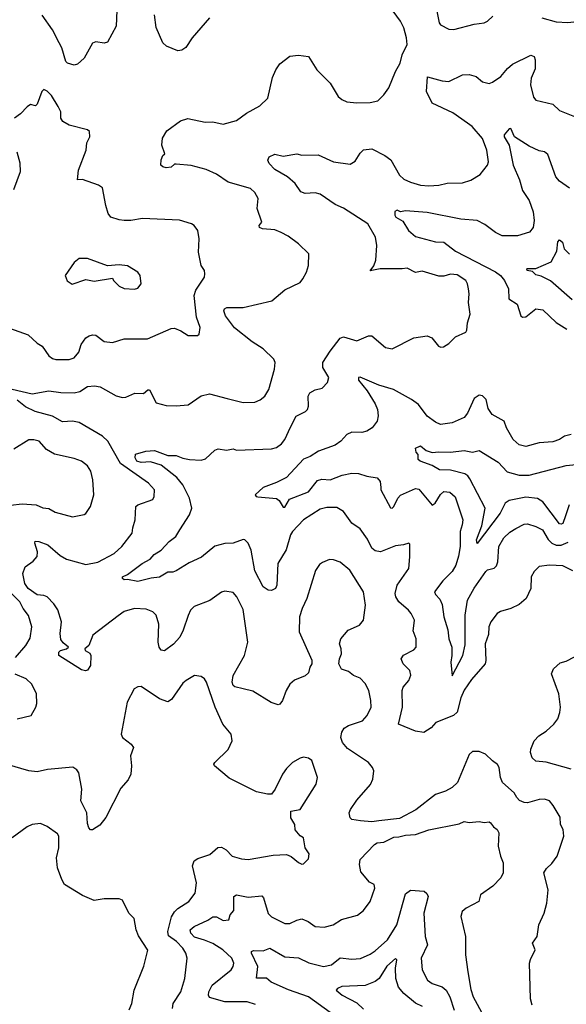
# Model space of a CAD drawing. Extents: x 1954678 to 2060275, y 904822 to 1016299.
# Tile 402 of 467: x 2029420 to 2032686, y 972820 to 978704. Entities that reach past the tile are written whole.
import ezdxf

# ---------------------------------------------------------------- set-up
doc = ezdxf.new("R2010")
doc.units = 0

msp = doc.modelspace()

# ---------------------------------------------------------------- linework, layer by layer
at = {"layer": '0CON20XD'}
for points in [[(2031904.4, 978794.4), (2031925.7, 978685), (2031935, 978674.4), (2031985, 978648), (2032015, 978645.8), (2032135, 978677.1), (2032195.6, 978684.4), (2032215.5, 978694.5), (2032246.7, 978725)], [(2029315, 976510), (2029495, 976467.8), (2029595, 976486.5), (2029665.3, 976475.3), (2029745, 976474.5), (2029778.8, 976481.2), (2029825, 976511.9), (2029866.6, 976516.6), (2029900.2, 976510.2), (2029996.9, 976456.9), (2030035, 976445.6), (2030055, 976448.1), (2030107.9, 976472.1), (2030159.7, 976470.3), (2030185, 976491.2), (2030195, 976491.2), (2030235, 976414.3), (2030295, 976399.2), (2030355.7, 976395.7), (2030427.6, 976402.4), (2030505, 976455.8), (2030555, 976469.2), (2030660.5, 976439.5), (2030755, 976415.6), (2030825, 976418.6), (2030857.4, 976432.6), (2030885, 976454), (2030908.6, 976495), (2030942.9, 976615), (2030945.7, 976655), (2030939.2, 976675), (2030875, 976736.9), (2030808.9, 976778.9), (2030703, 976863), (2030649.5, 976935), (2030638.9, 976965), (2030643.1, 976976.9), (2030657.5, 976985), (2030755, 976984.5), (2030926.2, 977025), (2031005, 977090.6), (2031095, 977133.8), (2031111.2, 977155), (2031133.3, 977195), (2031146.2, 977235), (2031147.5, 977305), (2031086.2, 977365), (2031025, 977410), (2030982.4, 977432.4), (2030945, 977447.8), (2030870, 977455), (2030852.7, 977462.7), (2030851.2, 977475), (2030866.2, 977495), (2030839.2, 977575), (2030845.6, 977635), (2030825, 977671.2), (2030800, 977695), (2030665, 977732.2), (2030595, 977780.7), (2030535, 977809.4), (2030445, 977831.8), (2030355, 977841.4), (2030345, 977841.2), (2030325, 977823.3), (2030295, 977818.8), (2030275, 977824), (2030264, 977835), (2030264.3, 977865.7), (2030275, 977892.5), (2030286.7, 977903.3), (2030269.4, 977955), (2030273.7, 977996.3), (2030299.2, 978040.8), (2030381.2, 978098.8), (2030425, 978113.8), (2030527.6, 978092.4), (2030575, 978093.8), (2030635, 978078.9), (2030715, 978102.7), (2030776, 978145), (2030855, 978190), (2030903.1, 978235), (2030930.5, 978359.5), (2030950.5, 978405), (2030975, 978440.8), (2031034.4, 978485.6), (2031085, 978492), (2031145, 978483.3), (2031194.5, 978404.5), (2031274.3, 978324.3), (2031322.5, 978245), (2031345, 978227.5), (2031375, 978214.2), (2031435, 978208), (2031515, 978208.8), (2031560.5, 978219.5), (2031595.7, 978254.3), (2031625, 978297.5), (2031665.7, 978395), (2031693.6, 978445), (2031704.4, 978495), (2031735.5, 978555), (2031731.5, 978595), (2031714.4, 978655), (2031694.5, 978695), (2031652.2, 978755)], [(2029999.7, 978759.7), (2029995.6, 978665), (2029945, 978570), (2029925, 978562.9), (2029875, 978571.9), (2029855, 978564.2), (2029805.6, 978475), (2029765, 978438.6), (2029745, 978432.9), (2029705, 978443.5), (2029695.7, 978455), (2029671.1, 978535), (2029655.9, 978565), (2029615, 978644), (2029555, 978730.8)], [(2030554, 978715), (2030450, 978595), (2030412.7, 978537.3), (2030388.7, 978521.3), (2030365, 978518.1), (2030296.2, 978545), (2030276.2, 978566.2), (2030235, 978656.7), (2030225, 978733.8)], [(2032540, 978715), (2032625, 978691.9), (2032695, 978687.8), (2032785, 978698.1), (2032825, 978684.2), (2032846.2, 978656.2), (2032858.1, 978625), (2032860.8, 978565), (2032856, 978535), (2032866.2, 978475), (2032944.2, 978354.2), (2032962.5, 978335), (2032987.5, 978325), (2033001.7, 978348.3), (2033035, 978358), (2033052.5, 978385), (2033043.1, 978475), (2033054, 978565), (2033051.7, 978611.7), (2033026.7, 978655), (2032948.9, 978728.9)], [(2032725, 975411.4), (2032665, 975440.6), (2032585, 975444.3), (2032525, 975436.7), (2032494.4, 975405.6), (2032477.1, 975375), (2032474.4, 975305), (2032445.4, 975244.6), (2032405, 975208.6), (2032355, 975185.8), (2032292.2, 975167.8), (2032274, 975155), (2032236, 975105), (2032223.1, 975075), (2032220.9, 975029.1), (2032201.9, 974975), (2032205.6, 974875), (2032201.1, 974855), (2032119.1, 974760.9), (2032075, 974696.9), (2032055, 974652), (2032034.6, 974565.4), (2032011.2, 974545), (2031906.1, 974503.9), (2031878.2, 974471.8), (2031835, 974443.5), (2031785, 974452.8), (2031682.9, 974495), (2031707.7, 974595), (2031704.6, 974695.4), (2031712.2, 974715), (2031745, 974756), (2031757, 974787), (2031751.4, 974815), (2031710.8, 974855), (2031700, 974885), (2031713.8, 974906.2), (2031775, 974938.6), (2031789.2, 974955), (2031789.2, 975005), (2031771.2, 975051.2), (2031775, 975082.5), (2031779.2, 975115), (2031759.2, 975155), (2031744.2, 975175), (2031685, 975226), (2031668.1, 975255), (2031664.5, 975275), (2031675.5, 975325), (2031744.4, 975425), (2031751.4, 975495), (2031750.7, 975570.7), (2031745, 975576), (2031714.2, 975565.8), (2031665, 975560.8), (2031575, 975524.2), (2031545, 975529.2), (2031525, 975546.2), (2031499.2, 975599.2), (2031455, 975662), (2031405, 975696), (2031355.5, 975765.5), (2031315, 975788.1), (2031255, 975788.1), (2031215, 975779.4), (2031115.7, 975715), (2031050, 975645), (2031038.6, 975625), (2031013.1, 975535), (2030962, 975455), (2030956.8, 975325), (2030948.9, 975305), (2030925, 975293.8), (2030904.4, 975295), (2030873.9, 975315), (2030825, 975410), (2030803.8, 975533.8), (2030785, 975576.2), (2030765.6, 975595.6), (2030755, 975597.5), (2030695, 975576.7), (2030645, 975572.9), (2030585, 975558.2), (2030507.1, 975492.9), (2030432.6, 975457.4), (2030355, 975410), (2030335, 975403.1), (2030305, 975403.3), (2030255, 975372), (2030205, 975367.5), (2030125, 975347.5), (2030065, 975358.8), (2030045, 975356.2), (2030033.8, 975365), (2030034.5, 975375.5), (2030065, 975388), (2030152, 975455), (2030199.1, 975480.9), (2030222.7, 975507.3), (2030265.4, 975534.6), (2030312.9, 975585), (2030353.6, 975616.4), (2030377.5, 975655), (2030433.8, 975745), (2030448.8, 975785), (2030434.7, 975845), (2030394.8, 975924.8), (2030358.3, 975968.3), (2030265, 976042.9), (2030201.7, 976061.7), (2030145, 976058.5), (2030120.4, 976065), (2030109.6, 976085), (2030112.2, 976107.8), (2030174.5, 976125.5), (2030225, 976129.4), (2030305, 976099.5), (2030355, 976100), (2030395, 976083.2), (2030434.6, 976075.4), (2030505, 976072.2), (2030529.8, 976080.2), (2030585, 976132), (2030605, 976139.2), (2030655, 976132.5), (2030695, 976138.6), (2030715, 976131.4), (2030925, 976138.6), (2030955, 976147.1), (2030985, 976168.8), (2031004.2, 976195), (2031038.8, 976268.8), (2031072.5, 976335), (2031127.8, 976362.2), (2031140, 976375), (2031145.8, 976395), (2031142.9, 976455), (2031154, 976475), (2031185, 976492.5), (2031227, 976503), (2031258.8, 976535), (2031267.1, 976565), (2031231.1, 976625), (2031231.1, 976655), (2031275, 976724.1), (2031335, 976800.4), (2031355, 976809.5), (2031435, 976785.7), (2031505, 976814.2), (2031525, 976814.2), (2031605, 976745.8), (2031645, 976738), (2031775, 976802), (2031855, 976814), (2031882.7, 976802.7), (2031922.7, 976752.7), (2031936.4, 976746.4), (2031951.7, 976748.3), (2031985, 976768.8), (2032025, 976808.8), (2032085, 976837.5), (2032091.7, 976848.3), (2032096.7, 976893.3), (2032111.2, 976945), (2032100.8, 977015), (2032105.8, 977065), (2032100.8, 977095), (2032095.8, 977125), (2032085, 977146), (2032035, 977178.9), (2031995, 977184), (2031955, 977171.4), (2031925, 977171.4), (2031825, 977201.4), (2031785, 977192.7), (2031735, 977220), (2031705, 977214.3), (2031574.3, 977214.3), (2031513.8, 977203.8), (2031536, 977234), (2031547.3, 977267.3), (2031554.4, 977355), (2031546.4, 977405), (2031500.6, 977485), (2031355, 977577.6), (2031305, 977600.3), (2031215, 977662.2), (2031185, 977669.1), (2031125, 977666), (2031100, 977675), (2031065, 977726.2), (2031020.8, 977765), (2030945, 977809.5), (2030910, 977845), (2030902.7, 977865), (2030910.6, 977885), (2030945, 977901.2), (2030995, 977888), (2031075, 977903.3), (2031105, 977894), (2031204.4, 977895.6), (2031295, 977853.9), (2031395, 977840.4), (2031425, 977858.1), (2031455, 977906.9), (2031474.2, 977925.8), (2031525, 977931.6), (2031602, 977892), (2031636.9, 977866.9), (2031690, 977775), (2031715, 977751.9), (2031755, 977732.2), (2031815, 977715.5), (2031865, 977711.9), (2031925, 977714.4), (2031975, 977726.9), (2032065, 977729.2), (2032115, 977744.2), (2032171.3, 977778.7), (2032215, 977833.8), (2032221.9, 977855), (2032212.1, 977925), (2032185.3, 977995), (2032123.9, 978065), (2032096.6, 978086.6), (2032008.2, 978148.2), (2031885.6, 978205), (2031850, 978275), (2031856.7, 978363.3), (2031945, 978339.1), (2031985, 978335.4), (2032065, 978375.6), (2032105, 978377.5), (2032146.7, 978365), (2032185, 978332), (2032225, 978322.5), (2032245, 978330), (2032295, 978365.6), (2032335, 978413.3), (2032365, 978437.8), (2032475, 978491.2), (2032495, 978483.3), (2032501.1, 978465), (2032499.3, 978410.7), (2032476.7, 978355), (2032472.2, 978315), (2032490.3, 978240.3), (2032505, 978224), (2032605, 978199.2), (2032645, 978161.2), (2032735.6, 978125.6)], [(2029715, 976672.9), (2029745, 976684.2), (2029773.7, 976716.3), (2029786.9, 976763.1), (2029815, 976802.5), (2029835, 976815.8), (2029855, 976820), (2029875, 976818), (2029925, 976780.8), (2029975, 976774.2), (2030045, 976797.1), (2030183, 976797), (2030325, 976859.2), (2030345, 976860), (2030382.5, 976845), (2030426.7, 976816.7), (2030483, 976817), (2030492.5, 976825), (2030498, 976865), (2030475.7, 976925.7), (2030463.3, 977055), (2030471.8, 977088.2), (2030523.3, 977165), (2030526.7, 977185), (2030523.8, 977205), (2030504, 977235), (2030488.6, 977315), (2030492, 977395), (2030483.9, 977443.9), (2030462.5, 977475), (2030447.5, 977485), (2030375, 977506.4), (2030154.5, 977515.5), (2030085, 977503.3), (2030045, 977504.4), (2030015, 977507.1), (2029965, 977524.2), (2029949.4, 977545), (2029934.4, 977594.4), (2029915, 977700), (2029890, 977715), (2029795, 977750), (2029765, 977746.7), (2029771.6, 977805), (2029817.5, 977925), (2029821.5, 977968.5), (2029840, 978005), (2029836.7, 978035), (2029825, 978046.7), (2029715, 978073.8), (2029676.7, 978095), (2029666.7, 978115), (2029666.2, 978153.8), (2029650, 978185), (2029610.3, 978250.3), (2029585, 978277.5), (2029565, 978287.5), (2029552.5, 978275), (2029525, 978200), (2029515, 978190), (2029485, 978196.7), (2029465, 978183.8), (2029425, 978142), (2029388.8, 978115)], [(2032705, 977697.9), (2032645, 977740), (2032624.6, 977765), (2032575, 977899.2), (2032555, 977914.3), (2032525, 977921.4), (2032465, 977949.2), (2032376.2, 978005), (2032355, 978053.1), (2032345, 978051.4), (2032314.5, 978015.5), (2032315.6, 978005), (2032344.1, 977954.1), (2032368.9, 977835), (2032406.2, 977746.2), (2032425, 977684.2), (2032465, 977623.3), (2032489.1, 977555), (2032493.5, 977505), (2032488.3, 977461.7), (2032465.6, 977434.4), (2032395, 977411.9), (2032303.4, 977413.4), (2032262.6, 977432.6), (2032199.4, 977479.4), (2032153.8, 977503.8), (2032055, 977511.8), (2031855, 977552.7), (2031725, 977560.9), (2031695, 977555.6), (2031675, 977565.7), (2031662.2, 977557.8), (2031661.4, 977535), (2031667.5, 977525), (2031710.2, 977500.2), (2031744, 977445), (2031785, 977409.4), (2031905, 977376), (2031955, 977375.4), (2032025, 977320.5), (2032263.2, 977196.8)], [(2029402.9, 977915), (2029421.4, 977848.6), (2029423.3, 977795), (2029382.1, 977687.9)], [(2032720.7, 977030.7), (2032592.6, 977142.6), (2032535, 977171.1), (2032505, 977178.6), (2032485, 977198.8), (2032452.5, 977205), (2032450, 977215), (2032455, 977216.9), (2032505, 977218.1), (2032595, 977257.5), (2032628.7, 977321.3), (2032635, 977377.5), (2032645, 977388.8), (2032664.3, 977375), (2032673.8, 977335), (2032705, 977303.8)], [(2030105, 977093.3), (2030125, 977100), (2030146.7, 977125), (2030140, 977175), (2030126.7, 977195), (2030065, 977233.3), (2030015, 977240), (2029945, 977232.5), (2029825, 977276.7), (2029775, 977276.7), (2029745, 977252.5), (2029692.5, 977175), (2029703.9, 977143.9), (2029733.6, 977123.6), (2029815, 977151.2), (2029865, 977142), (2029975, 977160), (2029980, 977145), (2030015, 977112.5), (2030045, 977097.5), (2030105, 977093.3)], [(2032263.2, 977196.8), (2032293.9, 977175), (2032316.5, 977145), (2032340.4, 977095), (2032343.3, 977035), (2032392.9, 977005), (2032415, 976934.2), (2032425, 976925.8), (2032445, 976928.6), (2032505, 976976.7), (2032545, 976970), (2032624.7, 976894.7), (2032690, 976855)], [(2029359.7, 976859.7), (2029471.1, 976821.1), (2029525, 976771.2), (2029555, 976753.8), (2029595, 976696), (2029615, 976680), (2029635, 976672.9), (2029715, 976672.9)], [(2032715, 976225.6), (2032675, 976214.4), (2032645, 976194.5), (2032605, 976181.5), (2032523.6, 976176.4), (2032445, 976152.9), (2032405, 976164.3), (2032368.1, 976195), (2032328.5, 976265), (2032314.3, 976305), (2032242.9, 976345), (2032219.8, 976379.8), (2032206.9, 976435), (2032185, 976456), (2032165, 976460), (2032135, 976440.8), (2032095, 976352), (2032075, 976326.7), (2032005, 976294.4), (2031935, 976285.8), (2031905, 976299.2), (2031855.5, 976335.5), (2031802, 976405), (2031761.2, 976435), (2031654.5, 976494.5), (2031565, 976520.9), (2031455, 976568.1), (2031443.5, 976566.5), (2031445, 976550.8), (2031495.8, 976485.8), (2031545, 976408.5), (2031557.6, 976375), (2031562.3, 976337.7), (2031555.9, 976304.1), (2031525.7, 976265), (2031493.8, 976245), (2031465, 976236.9), (2031405, 976239.4), (2031375, 976224.4), (2031339.5, 976185), (2031305, 976161.2), (2031205, 976125.9), (2031155, 976093.6), (2031115, 976077.1), (2031015, 975968.1), (2030955, 975937.9), (2030875, 975908.6), (2030826.2, 975865), (2030832.5, 975855), (2030842.9, 975852.9), (2030955, 975842.5), (2030971.2, 975831.2), (2030995, 975790), (2031005, 975790.8), (2031031.5, 975838.5), (2031145, 975883), (2031199.5, 975950.5), (2031225, 975958.1), (2031275.2, 975954.8), (2031347.8, 975982.2), (2031405, 975993.2), (2031445, 975992.9), (2031495, 975976.2), (2031556.8, 975966.8), (2031574.2, 975945), (2031577.5, 975907.5), (2031577.5, 975895), (2031636, 975786), (2031645, 975785.8), (2031655, 975795.8), (2031679.1, 975845), (2031695, 975863.3), (2031785, 975902.5), (2031805, 975898), (2031885, 975803.3), (2031903.1, 975815), (2031935, 975867.5), (2031955, 975884.4), (2031990.9, 975880.9), (2032022.4, 975852.4), (2032066.9, 975715), (2032064.4, 975684.4), (2032051.3, 975645), (2032051.6, 975555), (2032041.6, 975498.4), (2032026.7, 975445), (2032005, 975406.9), (2031948.7, 975351.3), (2031898.1, 975285), (2031905, 975269.2), (2031931.2, 975241.2), (2031945, 975208.8), (2031953.5, 975135), (2031978.1, 975058.1), (2031984.1, 975005), (2032001.8, 974955), (2032001.8, 974905), (2031996.7, 974865), (2032005, 974783.3), (2032066.9, 974905), (2032082.5, 974967.5), (2032082.8, 975145), (2032096.2, 975235), (2032135, 975307.8), (2032205, 975407.1), (2032215, 975415.5), (2032254.5, 975425.5), (2032269.2, 975440.8), (2032277.9, 975465), (2032283.8, 975555), (2032312.4, 975607.6), (2032348.5, 975641.5), (2032385, 975664.4), (2032435, 975689.4), (2032455, 975690.6), (2032505, 975675.6), (2032544.7, 975654.7), (2032577.5, 975597.5), (2032599.2, 975575), (2032625, 975564.4), (2032655, 975564.8), (2032697.9, 975582.1)], [(2031474.2, 975115), (2031485.6, 975205), (2031474.3, 975285), (2031391.9, 975415), (2031335, 975462.9), (2031295, 975477.1), (2031272.1, 975477.9), (2031229.7, 975460.3), (2031211.8, 975448.2), (2031187.4, 975412.6), (2031135.4, 975244.6), (2031106.9, 975185), (2031092.2, 975135), (2031090.6, 975045), (2031165.8, 974875.8), (2031165.7, 974855), (2031153.1, 974835), (2031145, 974800), (2031125, 974782), (2031062.2, 974757.8), (2031035, 974733.8), (2031012, 974695), (2030990, 974635), (2030975, 974613.3), (2030965, 974610), (2030923, 974623), (2030812.2, 974692.2), (2030755.3, 974705.3), (2030705, 974717.5), (2030695, 974725.7), (2030689.4, 974745), (2030695.9, 974785), (2030762.9, 974905), (2030783.2, 974985), (2030755, 975180), (2030717.5, 975255), (2030695, 975280), (2030645, 975288.8), (2030625, 975283.8), (2030556.4, 975233.6), (2030463.2, 975196.8), (2030441.2, 975175), (2030425.8, 975144.2), (2030397.5, 975055), (2030376.2, 975015), (2030338.2, 974971.8), (2030285, 974932.7), (2030265, 974935.7), (2030252.9, 974955), (2030247.9, 974985), (2030250.8, 975090.8), (2030235.5, 975145), (2030215, 975165.6), (2030175, 975182.2), (2030105.5, 975185.5), (2030045, 975168.1), (2030009.3, 975140.7), (2029857.1, 975025), (2029832.5, 974965), (2029810, 974945), (2029811.2, 974935), (2029839.3, 974919.3), (2029845.2, 974905), (2029842.1, 974845), (2029825, 974816.2), (2029812.7, 974812.7), (2029789.3, 974819.3), (2029653.6, 974903.6), (2029654.2, 974925), (2029664.3, 974935), (2029698.8, 974945), (2029711.1, 974955), (2029679.3, 974979.3), (2029665, 975000), (2029660.8, 975035), (2029670.3, 975105), (2029647.3, 975177.3), (2029623.5, 975213.5), (2029585, 975254.5), (2029564, 975264), (2029525, 975266.2), (2029470.9, 975305), (2029450.9, 975335), (2029438.9, 975395), (2029453.1, 975435), (2029500.9, 975469.1), (2029523.7, 975496.3), (2029527.3, 975525), (2029509.4, 975575), (2029512.1, 975587.9), (2029535, 975586.7), (2029588.8, 975565), (2029662.1, 975502.1), (2029699.3, 975479.3), (2029815, 975447.9), (2029886.9, 975463.1), (2029985, 975513.3), (2030029.4, 975555), (2030092.2, 975635), (2030095, 975667.5), (2030110.6, 975715), (2030114.2, 975795), (2030125.7, 975804.3), (2030215, 975836.7), (2030223.8, 975855), (2030226.2, 975895), (2030190, 975935), (2030022.3, 976052.3), (2029945.8, 976185), (2029915, 976215.8), (2029775, 976297.4), (2029736, 976304), (2029675, 976300.9), (2029615, 976333.8), (2029513.1, 976363.1), (2029455, 976390), (2029405, 976430.8)], [(2029365, 975803.3), (2029435, 975811.1), (2029517.5, 975805), (2029557.4, 975787.4), (2029595, 975782.2), (2029631.5, 975761.5), (2029735, 975733.1), (2029805, 975746.7), (2029815, 975753.3), (2029843.8, 975795), (2029862.5, 975865), (2029857.8, 975955), (2029845.4, 976005.4), (2029825, 976038), (2029790, 976065), (2029745, 976082), (2029628.2, 976108.2), (2029580, 976135), (2029536.2, 976185), (2029505, 976194), (2029475, 976192.5), (2029385, 976136.9)], [(2032704.2, 975805), (2032681.4, 975738.6), (2032666.1, 975693.9), (2032655, 975688.5), (2032645, 975692.2), (2032545, 975823.3), (2032515, 975842.3), (2032445, 975850.4), (2032345, 975831), (2032321.7, 975815), (2032290.3, 975755), (2032154.4, 975574.4), (2032149.1, 975595), (2032181.6, 975678.4), (2032200.4, 975785), (2032110.4, 975960.4), (2032098, 975978), (2032079.6, 975989.6), (2031995, 976012.6), (2031928.8, 976015), (2031885, 976039.6), (2031812.5, 976065), (2031800, 976075), (2031801.2, 976105), (2031789.7, 976119.7), (2031785.8, 976144.2), (2031815, 976158.1), (2031849.5, 976130.5), (2031885, 976117.5), (2031925, 976122.2), (2031995, 976118.9), (2032075, 976128.9), (2032125, 976118.8), (2032165, 976129.2), (2032279.9, 976059.9), (2032331.9, 976001.9), (2032405, 975982.9), (2032465, 975982), (2032685, 976040), (2032745, 976045.8)], [(2029395, 974892.2), (2029455.6, 974965), (2029482.5, 975007.5), (2029491.5, 975075), (2029472.8, 975142.8), (2029441.5, 975185), (2029421.1, 975225), (2029372.1, 975272.1)], [(2032481.4, 972815), (2032473, 972853), (2032466.7, 973065), (2032471.7, 973088.3), (2032499.2, 973145), (2032484.4, 973185.6), (2032511.4, 973225), (2032522.7, 973295), (2032554.4, 973365.6), (2032570.6, 973425), (2032577.9, 973505), (2032552.5, 973605), (2032567.6, 973632.4), (2032599.2, 973660.8), (2032630.6, 973705), (2032671.9, 973825), (2032666.7, 973865), (2032651.5, 973895), (2032648.9, 973938.9), (2032607.2, 974007.2), (2032585, 974036), (2032555.7, 974045.7), (2032525, 974044.3), (2032455, 974024.4), (2032435, 974025.6), (2032407.4, 974037.4), (2032390, 974055), (2032375, 974083.3), (2032304.3, 974145), (2032293.3, 974175), (2032285.6, 974235), (2032275, 974253.8), (2032244.4, 974274.4), (2032204.1, 974314.1), (2032165, 974330), (2032125, 974330), (2032105, 974313.8), (2032035.8, 974145), (2032005, 974116.2), (2031965, 974093.8), (2031905, 974074), (2031787, 973983), (2031689.1, 973930.9), (2031566.3, 973916.3), (2031525, 973910.8), (2031457.2, 973917.2), (2031405, 973924.3), (2031393.8, 973935), (2031388.8, 973965), (2031395.8, 973985), (2031435, 974040), (2031516, 974134), (2031530, 974165), (2031536.5, 974215), (2031528.9, 974235), (2031503.5, 974265), (2031379, 974349), (2031349.6, 974385), (2031339.6, 974415), (2031343.9, 974446.1), (2031359.5, 974470.5), (2031385, 974485.5), (2031469.2, 974515), (2031497.1, 974545), (2031520, 974595), (2031518.8, 974635), (2031506.2, 974695), (2031485, 974737.5), (2031455, 974768.1), (2031413.8, 974785), (2031385, 974809.2), (2031342.7, 974822.7), (2031326.2, 974855), (2031330, 974885), (2031343.3, 974915), (2031341.2, 974945), (2031330.8, 974975), (2031339.2, 975005), (2031382, 975055), (2031450, 975085), (2031474.2, 975115)], [(2032715, 974224.4), (2032565, 974267.8), (2032505, 974273.5), (2032482.4, 974292.4), (2032472.5, 974325), (2032473.3, 974345), (2032494.5, 974395), (2032522.9, 974425), (2032565, 974452.5), (2032611.9, 974495), (2032635, 974526.2), (2032647.1, 974562.9), (2032650.5, 974595), (2032642.2, 974675), (2032597.5, 974795), (2032610, 974825), (2032650.2, 974859.8), (2032685, 974870), (2032735, 974895.8)], [(2030332.7, 972795), (2030337.8, 972825), (2030383.3, 972895), (2030407.5, 972975), (2030420.5, 973095), (2030412.7, 973125), (2030395.4, 973155), (2030357.3, 973195), (2030310, 973230), (2030305.3, 973255), (2030328, 973342), (2030345, 973373.5), (2030365, 973393.1), (2030431.4, 973435), (2030469.2, 973485), (2030476.9, 973545), (2030453.4, 973646.6), (2030462.6, 973677.4), (2030485, 973690.8), (2030555.5, 973714.5), (2030603.8, 973756.2), (2030625, 973759.4), (2030653.1, 973743.1), (2030690, 973705), (2030745, 973688.6), (2030785, 973685.7), (2030935, 973710.6), (2031015, 973716.2), (2031042.3, 973702.3), (2031085, 973667.5), (2031105, 973657.5), (2031115, 973660), (2031145, 973690), (2031149.3, 973719.3), (2031126.7, 973755), (2031116.2, 973815), (2031095, 973827.5), (2031065, 973862.5), (2031064, 973895), (2031040.8, 973935), (2031040, 973975), (2031096.7, 973985), (2031190.8, 974135), (2031198.8, 974175), (2031165, 974276.2), (2031145, 974291.2), (2031115, 974296), (2031095, 974291.2), (2031050, 974265), (2031015, 974230), (2030991.2, 974195), (2030946.7, 974105), (2030925, 974076.7), (2030900, 974075), (2030835, 974090.6), (2030672.1, 974172.1), (2030583.3, 974245), (2030580, 974255), (2030586.7, 974265), (2030665, 974343.3), (2030688.8, 974395), (2030683.3, 974435), (2030634.5, 974494.5), (2030587.5, 974595), (2030535.9, 974745.9), (2030524.2, 974764.2), (2030505, 974778.8), (2030465, 974784), (2030415, 974756), (2030395, 974738.8), (2030327.9, 974642.1), (2030305, 974628), (2030255, 974645.7), (2030145, 974718.6), (2030125, 974717.5), (2030103.3, 974705), (2030062.5, 974625), (2030026.2, 974435), (2030034.2, 974415), (2030086.7, 974375), (2030100, 974355), (2030082, 974305), (2030088.8, 974245), (2030084, 974195), (2030067.9, 974162.1), (2030025, 974111.2), (2029934.4, 973935.6), (2029899.7, 973890.3), (2029855, 973862), (2029843, 973863), (2029832.5, 973875), (2029825, 973900), (2029821.9, 973965), (2029785.7, 974035.7), (2029790.9, 974105), (2029773.1, 974203.1), (2029761.2, 974221.2), (2029737.8, 974237.8), (2029586.2, 974223.8), (2029525, 974210), (2029475, 974215.6), (2029345, 974252.9)], [(2029405, 974526.1), (2029488.8, 974545), (2029516.7, 974596.7), (2029522.3, 974617.7), (2029519.4, 974675), (2029492.6, 974732.6), (2029458.8, 974765), (2029393.6, 974793.6)], [(2030075, 972786.2), (2030090.6, 972825), (2030103.5, 972905), (2030162.1, 973047.9), (2030185.8, 973144.2), (2030129.7, 973229.7), (2030116, 973265), (2030103.6, 973333.6), (2030072.5, 973365), (2030035, 973442.5), (2030015, 973450), (2029925, 973450.8), (2029865, 973441.1), (2029795, 973470), (2029688.5, 973535), (2029671.1, 973565), (2029646.2, 973635), (2029640, 973695), (2029654, 973755), (2029654, 973825), (2029645, 973838), (2029585, 973882), (2029545, 973900), (2029495, 973894), (2029465, 973880.8), (2029375.8, 973814.2)], [(2030828.3, 972818.3), (2030780, 972835), (2030645, 972834.1), (2030555, 972860), (2030548.6, 972875), (2030551.1, 972895), (2030570, 972935), (2030682.9, 973025), (2030695.6, 973045), (2030699.5, 973065), (2030687.3, 973095), (2030633.2, 973145), (2030573.3, 973183.3), (2030524, 973204), (2030465, 973220.6), (2030441.8, 973245), (2030438.6, 973265), (2030461.9, 973285), (2030545, 973321.8), (2030575, 973342.9), (2030595, 973342.2), (2030635, 973320), (2030669.2, 973325), (2030678, 973355), (2030699.5, 973380.5), (2030700, 973465), (2030715, 973474.2), (2030785, 973460.4), (2030867.4, 973467.4), (2030876.5, 973456.5), (2030905, 973362), (2030925, 973342.5), (2031005, 973302.2), (2031035, 973301.9), (2031075, 973323.3), (2031105, 973330), (2031143.8, 973315), (2031185, 973285.7), (2031238.3, 973281.7), (2031293.3, 973295), (2031342.6, 973327.4), (2031437.9, 973352.1), (2031475, 973381.2), (2031514, 973435), (2031542.5, 973515), (2031537.5, 973535), (2031510.5, 973550.5), (2031459.3, 973610.7), (2031449.5, 973655), (2031454.6, 973685.4), (2031539.2, 973775), (2031555, 973784.4), (2031595, 973789.2), (2031655, 973818.8), (2031685, 973820), (2031725, 973831.2), (2031785, 973833.8), (2031865, 973863.3), (2032045, 973898.8), (2032075, 973913.3), (2032105, 973906.7), (2032165, 973912.5), (2032195, 973906.7), (2032225, 973910), (2032232.5, 973905), (2032250.7, 973880.7), (2032273.9, 973863.9), (2032283.8, 973845), (2032278.8, 973765), (2032292.5, 973705), (2032309.2, 973665), (2032308, 973605), (2032294.2, 973575), (2032247.5, 973525), (2032174, 973475), (2032163.3, 973435), (2032087.5, 973395), (2032063.3, 973375), (2032056.7, 973345), (2032083.1, 973225), (2032083.1, 973115), (2032097.8, 973015), (2032115, 972907.5), (2032129.5, 972865), (2032191.7, 972751.7)], [(2031275, 972770), (2031145, 972865.2), (2031025.5, 972905.5), (2030922, 972952), (2030895, 972975.6), (2030835.7, 972975.7), (2030842, 973045), (2030804.4, 973125.6), (2030804.6, 973135.4), (2030818, 973142), (2030875, 973139.3), (2030915, 973154.6), (2031005, 973103.6), (2031085, 973098.1), (2031148.3, 973068.3), (2031235, 973046.2), (2031283.4, 973056.6), (2031335, 973097.3), (2031405, 973089.6), (2031456.5, 973093.5), (2031515, 973118.8), (2031545, 973138.8), (2031616.8, 973205), (2031673.3, 973295), (2031725, 973480), (2031755, 973502.9), (2031836.4, 973496.4), (2031852.2, 973482.2), (2031860, 973465), (2031835.4, 973365), (2031842.5, 973225), (2031857.5, 973175), (2031818.9, 973095), (2031824.4, 973025), (2031855.8, 972965), (2031884.7, 972944.7), (2031945, 972924.5), (2031968.8, 972905), (2031991.1, 972865), (2032015.3, 972785)], [(2031826.4, 972806.4), (2031785, 972826.1), (2031714.4, 972884.4), (2031682.5, 972922.5), (2031667.2, 972975), (2031664.6, 973035.4), (2031674.2, 973085), (2031665, 973094.2), (2031613.1, 973046.9), (2031567.3, 972975), (2031545, 972955.5), (2031485, 972933.1), (2031345, 972926.2), (2031318, 972915), (2031310, 972905), (2031346, 972875), (2031435, 972828.1), (2031475, 972790.4)]]:
    msp.add_lwpolyline(points, dxfattribs=at)

doc.saveas('drawing.dxf')
